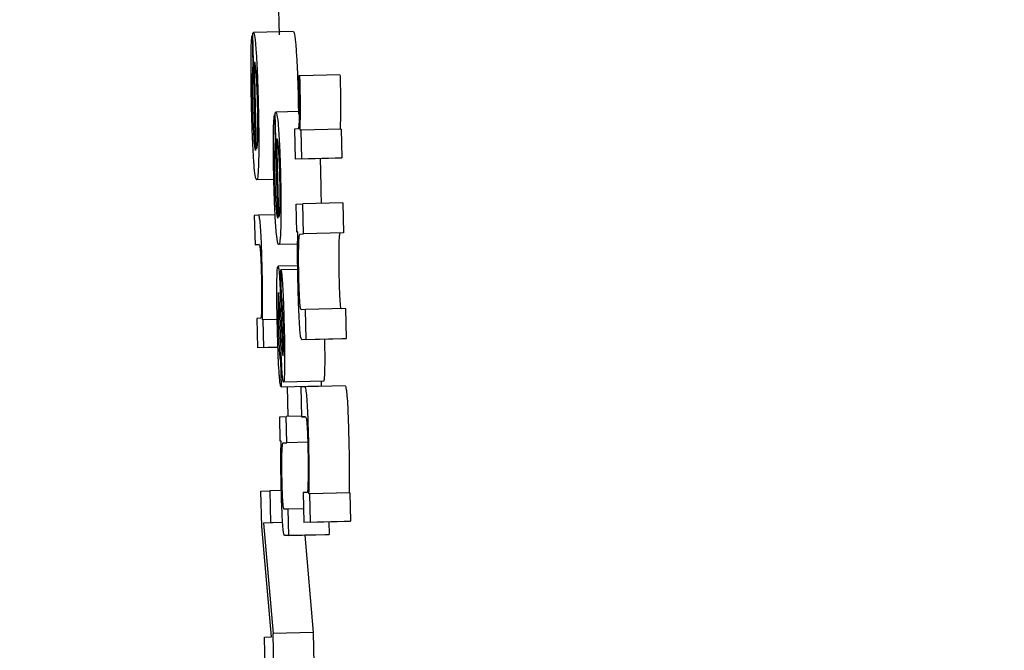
# Model space of a CAD drawing. Header units: inches. Extents: x 170 to 312, y 215 to 248.
# Tile 516 of 656: x 284.1453 to 284.1694, y 243.4549 to 243.4704. Entities that reach past the tile are written whole.
import ezdxf

# ---------------------------------------------------------------- set-up
doc = ezdxf.new("R2010")
doc.units = ezdxf.units.IN
doc.header["$LTSCALE"] = 0.25
doc.header["$MEASUREMENT"] = 0
doc.layers.add('ANNOTATIONS', color=1, linetype='Continuous')
doc.layers.add('MOTOR RH', color=7, linetype='Continuous')
doc.styles.add('ARIAL', font='arial.ttf', dxfattribs={"height": 0.09375})
doc.dimstyles.new('STANDARD$0', dxfattribs={"dimtxt": 0.09375, "dimasz": 0.09375, "dimexe": 0.03125, "dimexo": 0.046875, "dimgap": 0.09, "dimtad": 0, "dimtih": 1, "dimtoh": 1, "dimdec": 4, "dimzin": 0, "dimdsep": 46, "dimtxsty": 'ARIAL', "dimcen": 0.09, "dimadec": 0, "dimazin": 0, "dimtfac": 1, "dimtdec": 4, "dimtofl": 0, "dimtmove": 0, "dimatfit": 1, "dimfxl": 1, "dimtolj": 1, "dimtzin": 0, "dimarcsym": 0})

# ---------------------------------------------------------------- blocks, each defined once
blk = doc.blocks.new('*D63')
at = {"layer": 'ANNOTATIONS', "color": 0, "lineweight": -2, "transparency": 16777216}
for p, q in [((283.942864, 244.125047), (285.788826, 244.125047)), ((285.757576, 244.031297), (285.757576, 242.331666)), ((285.757576, 240.197174), (285.757576, 241.896805)), ((285.027051, 240.103424), (285.788826, 240.103424))]:
    blk.add_line(p, q, dxfattribs=at)
at = {"layer": 'ANNOTATIONS', "color": 0, "transparency": 16777216}
for points in [[(285.741951, 244.031297), (285.773201, 244.031297), (285.757576, 244.125047)], [(285.741951, 240.197174), (285.773201, 240.197174), (285.757576, 240.103424)]]:
    blk.add_solid(points, dxfattribs=at)
at = {"layer": 'defpoints', "color": 0, "transparency": 16777216}
for p in [(283.895989, 244.125047), (284.980176, 240.103424), (285.757576, 240.103424)]:
    blk.add_point(p, dxfattribs=at)
at = {"layer": 'ANNOTATIONS', "color": 0, "transparency": 16777216, "insert": (285.757576, 242.114236), "char_height": 0.09375, "attachment_point": 5, "style": 'ARIAL'}
blk.add_mtext('\\A1;OPENING\\PHEIGHT', dxfattribs=at)
blk = doc.blocks.new('*D64')
at = {"layer": 'ANNOTATIONS', "color": 0, "lineweight": -2, "transparency": 16777216}
for p, q in [((283.942864, 244.96103), (286.443815, 244.96103)), ((286.412565, 244.86728), (286.412565, 242.749657)), ((286.412565, 240.197174), (286.412565, 242.314797)), ((285.947395, 240.103424), (286.443815, 240.103424))]:
    blk.add_line(p, q, dxfattribs=at)
at = {"layer": 'ANNOTATIONS', "color": 0, "transparency": 16777216}
for points in [[(286.39694, 244.86728), (286.42819, 244.86728), (286.412565, 244.96103)], [(286.39694, 240.197174), (286.42819, 240.197174), (286.412565, 240.103424)]]:
    blk.add_solid(points, dxfattribs=at)
at = {"layer": 'defpoints', "color": 0, "transparency": 16777216}
for p in [(283.895989, 244.96103), (285.90052, 240.103424), (286.412565, 240.103424)]:
    blk.add_point(p, dxfattribs=at)
at = {"layer": 'ANNOTATIONS', "color": 0, "transparency": 16777216, "insert": (286.412565, 242.532227), "char_height": 0.09375, "attachment_point": 5, "style": 'ARIAL'}
blk.add_mtext('\\A1;TOTAL\\PHEIGHT', dxfattribs=at)

msp = doc.modelspace()

# ---------------------------------------------------------------- linework, layer by layer
at = {"layer": 'MOTOR RH'}
for p, q in [((284.15163, 243.470944), (284.151651, 243.469999)), ((284.151005, 243.469984), (284.150987, 243.469983)), ((284.150987, 243.469983), (284.151004, 243.469265)), ((284.151073, 243.467156), (284.151003, 243.470036)), ((284.152003, 243.470076), (284.15102, 243.470052)), ((284.151022, 243.469265), (284.151004, 243.469265)), ((284.151096, 243.467187), (284.151044, 243.469334)), ((284.15216, 243.468994), (284.15213, 243.468993)), ((284.153143, 243.469018), (284.15216, 243.468994)), ((284.152121, 243.468328), (284.152126, 243.468051)), ((284.151555, 243.468038), (284.151537, 243.468037)), ((284.151537, 243.468037), (284.151553, 243.467391)), ((284.151617, 243.465493), (284.151554, 243.468085)), ((284.152145, 243.468113), (284.151571, 243.468099)), ((284.152112, 243.467687), (284.152027, 243.467683)), ((284.152027, 243.467683), (284.152045, 243.466947)), ((284.152189, 243.46766), (284.152163, 243.467658)), ((284.153172, 243.467683), (284.152189, 243.46766)), ((284.152205, 243.466955), (284.152189, 243.46766)), ((284.153172, 243.467683), (284.153189, 243.466978)), ((284.151571, 243.467391), (284.151553, 243.467391)), ((284.15164, 243.465521), (284.151594, 243.467453)), ((284.153028, 243.46697), (284.152045, 243.466947)), ((284.152205, 243.466955), (284.152045, 243.466947)), ((284.152205, 243.466955), (284.153189, 243.466978)), ((284.153189, 243.466978), (284.153028, 243.46697)), ((284.151521, 243.466448), (284.1511, 243.466438)), ((284.152072, 243.465839), (284.152232, 243.465846)), ((284.152088, 243.465156), (284.152072, 243.465839)), ((284.153215, 243.46587), (284.152232, 243.465846)), ((284.15225, 243.46511), (284.152232, 243.465846)), ((284.153215, 243.46587), (284.153233, 243.465134)), ((284.151553, 243.465577), (284.151147, 243.465568)), ((284.151147, 243.465568), (284.151042, 243.465563)), ((284.151042, 243.465563), (284.15106, 243.464844)), ((284.152113, 243.465157), (284.152088, 243.465156)), ((284.152167, 243.465106), (284.15225, 243.46511)), ((284.153233, 243.465134), (284.15225, 243.46511)), ((284.153233, 243.465134), (284.153151, 243.46513)), ((284.152104, 243.464858), (284.151642, 243.464847)), ((284.15106, 243.464844), (284.151161, 243.464849)), ((284.151161, 243.464847), (284.15106, 243.464844)), ((284.152106, 243.464328), (284.151623, 243.464317)), ((284.15169, 243.464229), (284.151695, 243.464229)), ((284.151705, 243.463582), (284.15169, 243.464229)), ((284.152108, 243.464239), (284.151695, 243.464229)), ((284.151696, 243.463188), (284.151712, 243.46271)), ((284.152294, 243.463254), (284.152191, 243.463249)), ((284.153277, 243.463278), (284.152294, 243.463254)), ((284.152312, 243.462518), (284.152294, 243.463254)), ((284.153277, 243.463278), (284.153295, 243.462541)), ((284.151201, 243.463038), (284.151103, 243.463034)), ((284.151103, 243.463034), (284.15112, 243.462316)), ((284.151261, 243.463004), (284.151241, 243.463003)), ((284.151604, 243.463012), (284.151261, 243.463004)), ((284.151277, 243.462323), (284.151261, 243.463004)), ((284.151694, 243.462416), (284.151669, 243.463119)), ((284.153191, 243.462537), (284.152208, 243.462513)), ((284.152312, 243.462518), (284.152208, 243.462513)), ((284.152312, 243.462518), (284.153295, 243.462541)), ((284.153295, 243.462541), (284.153191, 243.462537)), ((284.151623, 243.462328), (284.15112, 243.462316)), ((284.151277, 243.462323), (284.15112, 243.462316)), ((284.151277, 243.462323), (284.151622, 243.462331)), ((284.151683, 243.462004), (284.151698, 243.461358)), ((284.151741, 243.462131), (284.151745, 243.462118)), ((284.152742, 243.461495), (284.151758, 243.461471)), ((284.152679, 243.461493), (284.152681, 243.461381)), ((284.151698, 243.461358), (284.152681, 243.461381)), ((284.15185, 243.461361), (284.151866, 243.460629)), ((284.152286, 243.461357), (284.152179, 243.461353)), ((284.152179, 243.461353), (284.152197, 243.460616)), ((284.15327, 243.461381), (284.152286, 243.461357)), ((284.151665, 243.460621), (284.151822, 243.460628)), ((284.151679, 243.460022), (284.151665, 243.460621)), ((284.152196, 243.460637), (284.151822, 243.460628)), ((284.151837, 243.459982), (284.151822, 243.460628)), ((284.152197, 243.460616), (284.1523, 243.460621)), ((284.152301, 243.460619), (284.152197, 243.460616)), ((284.151703, 243.460023), (284.151679, 243.460022)), ((284.151757, 243.459978), (284.151837, 243.459982)), ((284.152352, 243.459994), (284.151837, 243.459982)), ((284.151205, 243.458792), (284.151419, 243.458802)), ((284.151226, 243.457928), (284.151205, 243.458792)), ((284.151704, 243.458809), (284.151419, 243.458802)), ((284.151419, 243.458802), (284.151438, 243.45802)), ((284.152342, 243.458765), (284.152241, 243.458761)), ((284.152241, 243.458761), (284.152259, 243.458024)), ((284.152403, 243.45873), (284.152383, 243.458729)), ((284.153386, 243.458753), (284.152403, 243.45873)), ((284.15242, 243.458032), (284.152403, 243.45873)), ((284.153386, 243.458753), (284.153403, 243.458055)), ((284.151876, 243.458353), (284.151776, 243.458348)), ((284.152251, 243.458362), (284.151876, 243.458353)), ((284.151892, 243.457706), (284.151876, 243.458353)), ((284.151462, 243.455216), (284.151226, 243.457928)), ((284.151736, 243.458023), (284.151269, 243.458012)), ((284.151438, 243.45802), (284.151269, 243.458012)), ((284.151269, 243.458012), (284.151503, 243.455301)), ((284.151736, 243.458027), (284.151438, 243.45802)), ((284.153242, 243.458048), (284.152259, 243.458024)), ((284.15242, 243.458032), (284.152259, 243.458024)), ((284.15242, 243.458032), (284.153403, 243.458055)), ((284.152868, 243.458039), (284.152875, 243.45773)), ((284.153403, 243.458055), (284.153242, 243.458048)), ((284.152774, 243.457725), (284.15179, 243.457702)), ((284.151892, 243.457706), (284.15179, 243.457702)), ((284.151892, 243.457706), (284.152875, 243.45773)), ((284.15228, 243.457713), (284.152487, 243.455324)), ((284.152875, 243.45773), (284.152774, 243.457725)), ((284.151291, 243.455208), (284.151462, 243.455216)), ((284.15131, 243.454426), (284.151291, 243.455208)), ((284.152487, 243.455324), (284.151503, 243.455301)), ((284.151524, 243.454436), (284.151503, 243.455301)), ((284.152487, 243.455324), (284.152505, 243.454552))]:
    msp.add_line(p, q, dxfattribs=at)
for points, knots in [([(284.150961, 243.469376), (284.150963, 243.469473), (284.150965, 243.469705), (284.150975, 243.469899), (284.150984, 243.469962), (284.150987, 243.469983)], [0, 0, 0, 0, 0.325081, 0.780277, 1, 1, 1, 1]), ([(284.151003, 243.470036), (284.151006, 243.47004), (284.151012, 243.470047), (284.151017, 243.47005), (284.15102, 243.470052)], [0, 0, 0, 0, 0.499984, 1, 1, 1, 1]), ([(284.15102, 243.470052), (284.151026, 243.470045), (284.151042, 243.470029), (284.151065, 243.469865), (284.151081, 243.46965), (284.151086, 243.469579)], [0, 0, 0, 0, 0.3014937, 0.7676036, 1, 1, 1, 1]), ([(284.152003, 243.470076), (284.152009, 243.470069), (284.152025, 243.470052), (284.152048, 243.469889), (284.152064, 243.469674), (284.152069, 243.469602)], [0, 0, 0, 0, 0.301457, 0.7674367, 1, 1, 1, 1]), ([(284.151086, 243.469579), (284.151094, 243.469452), (284.15111, 243.469198), (284.151127, 243.468734), (284.151135, 243.468432), (284.151138, 243.468305)], [0, 0, 0, 0, 0.365646, 0.73161, 1, 1, 1, 1]), ([(284.152069, 243.469602), (284.152077, 243.469475), (284.152093, 243.469222), (284.15211, 243.468758), (284.152118, 243.468456), (284.152121, 243.468328)], [0, 0, 0, 0, 0.365646, 0.731293, 1, 1, 1, 1]), ([(284.150974, 243.46823), (284.150971, 243.468364), (284.150964, 243.468691), (284.15096, 243.469087), (284.150961, 243.46931), (284.150961, 243.469376)], [0, 0, 0, 0, 0.3266874, 0.7983862, 1, 1, 1, 1]), ([(284.151004, 243.469265), (284.151001, 243.46922), (284.150996, 243.46913), (284.150992, 243.468998), (284.150991, 243.468932)], [0, 0, 0, 0, 0.495675, 1, 1, 1, 1]), ([(284.151044, 243.469334), (284.151053, 243.4693), (284.151066, 243.469247), (284.151085, 243.469032), (284.151099, 243.46878), (284.151108, 243.468515), (284.151113, 243.468352), (284.151114, 243.468285)], [0, 0, 0, 0, 0.3363816, 0.5262047, 0.7178095, 0.8828922, 1, 1, 1, 1]), ([(284.15213, 243.468993), (284.152131, 243.468967), (284.152133, 243.468915), (284.152135, 243.46883), (284.152136, 243.468772), (284.152137, 243.46874)], [0, 0, 0, 0, 0.308364, 0.618217, 1, 1, 1, 1]), ([(284.152168, 243.468722), (284.152167, 243.468767), (284.152164, 243.468859), (284.152161, 243.468949), (284.15216, 243.468994)], [0, 0, 0, 0, 0.497152, 1, 1, 1, 1]), ([(284.153143, 243.469018), (284.153145, 243.468973), (284.153147, 243.468883), (284.15315, 243.468791), (284.153151, 243.468745)], [0, 0, 0, 0, 0.497698, 1, 1, 1, 1]), ([(284.150991, 243.468932), (284.15099, 243.468892), (284.15099, 243.468797), (284.150991, 243.468685), (284.150991, 243.468621)], [0, 0, 0, 0, 0.424949, 1, 1, 1, 1]), ([(284.152137, 243.46874), (284.15214, 243.468611), (284.152145, 243.468379), (284.152146, 243.468079), (284.152143, 243.46795), (284.152141, 243.467888)], [0, 0, 0, 0, 0.390635, 0.706108, 1, 1, 1, 1]), ([(284.152163, 243.467658), (284.152167, 243.467772), (284.152173, 243.467949), (284.152175, 243.46831), (284.152171, 243.468563), (284.152168, 243.468701), (284.152168, 243.468722)], [0, 0, 0, 0, 0.4474086, 0.7000512, 0.9548561, 1, 1, 1, 1]), ([(284.153151, 243.468745), (284.153153, 243.468642), (284.153157, 243.468436), (284.153158, 243.468107), (284.153153, 243.467862), (284.153148, 243.467728), (284.153146, 243.467682)], [0, 0, 0, 0, 0.2225544, 0.4443163, 0.8082076, 1, 1, 1, 1]), ([(284.150991, 243.468621), (284.150991, 243.468587), (284.150992, 243.46852), (284.150994, 243.468394), (284.150996, 243.4683), (284.150998, 243.468242)], [0, 0, 0, 0, 0.273905, 0.548021, 1, 1, 1, 1]), ([(284.150998, 243.468242), (284.151, 243.46817), (284.151004, 243.467992), (284.151011, 243.467827), (284.151015, 243.467729)], [0, 0, 0, 0, 0.406432, 1, 1, 1, 1]), ([(284.151114, 243.468285), (284.151117, 243.468154), (284.151123, 243.467893), (284.151122, 243.467679), (284.151122, 243.467574)], [0, 0, 0, 0, 0.5050239, 1, 1, 1, 1]), ([(284.151138, 243.468305), (284.151142, 243.468095), (284.151151, 243.467673), (284.151152, 243.467221), (284.151149, 243.467016), (284.151148, 243.46696)], [0, 0, 0, 0, 0.417727, 0.838419, 1, 1, 1, 1]), ([(284.151027, 243.46692), (284.151019, 243.467047), (284.151004, 243.467301), (284.150986, 243.467777), (284.150977, 243.468091), (284.150974, 243.46823)], [0, 0, 0, 0, 0.358539, 0.716998, 1, 1, 1, 1]), ([(284.151511, 243.467491), (284.151512, 243.467583), (284.151516, 243.467807), (284.151526, 243.467969), (284.151535, 243.468023), (284.151537, 243.468037)], [0, 0, 0, 0, 0.3362023, 0.8199208, 1, 1, 1, 1]), ([(284.151554, 243.468085), (284.151557, 243.468088), (284.151563, 243.468095), (284.151568, 243.468098), (284.151571, 243.468099)], [0, 0, 0, 0, 0.5000014, 1, 1, 1, 1]), ([(284.151571, 243.468099), (284.151577, 243.468094), (284.151593, 243.468078), (284.151616, 243.467925), (284.151632, 243.467726), (284.151636, 243.467674)], [0, 0, 0, 0, 0.305625, 0.818281, 1, 1, 1, 1]), ([(284.152141, 243.467888), (284.152139, 243.467841), (284.152132, 243.467697), (284.15212, 243.467691), (284.152112, 243.467687)], [0, 0, 0, 0, 0.324441, 1, 1, 1, 1]), ([(284.151015, 243.467729), (284.151017, 243.46767), (284.151025, 243.46752), (284.151033, 243.467416), (284.151037, 243.467352)], [0, 0, 0, 0, 0.396496, 1, 1, 1, 1]), ([(284.151122, 243.467574), (284.15112, 243.467508), (284.151117, 243.467332), (284.151106, 243.467239), (284.151098, 243.467198), (284.151096, 243.467187)], [0, 0, 0, 0, 0.298257, 0.802726, 1, 1, 1, 1]), ([(284.151636, 243.467674), (284.151643, 243.467565), (284.151657, 243.467347), (284.151674, 243.466928), (284.151682, 243.466648), (284.151685, 243.466527)], [0, 0, 0, 0, 0.361652, 0.724722, 1, 1, 1, 1]), ([(284.151037, 243.467352), (284.151042, 243.467308), (284.151055, 243.467197), (284.151066, 243.467171), (284.151073, 243.467156)], [0, 0, 0, 0, 0.396656, 1, 1, 1, 1]), ([(284.15152, 243.466459), (284.151518, 243.466579), (284.151512, 243.466861), (284.151509, 243.46722), (284.15151, 243.467419), (284.151511, 243.467491)], [0, 0, 0, 0, 0.319614, 0.752422, 1, 1, 1, 1]), ([(284.151553, 243.467391), (284.15155, 243.467351), (284.151545, 243.46727), (284.151541, 243.467151), (284.151539, 243.467091)], [0, 0, 0, 0, 0.496225, 1, 1, 1, 1]), ([(284.151594, 243.467453), (284.151604, 243.467412), (284.151619, 243.467356), (284.151639, 243.467095), (284.15165, 243.466865), (284.151657, 243.466658), (284.15166, 243.466542), (284.151661, 243.466509)], [0, 0, 0, 0, 0.4513252, 0.6192426, 0.7883937, 0.9402902, 1, 1, 1, 1]), ([(284.151539, 243.467091), (284.151539, 243.46705), (284.151538, 243.466966), (284.151538, 243.466863), (284.151539, 243.466811)], [0, 0, 0, 0, 0.48992, 1, 1, 1, 1]), ([(284.1511, 243.466438), (284.151088, 243.466455), (284.151067, 243.466484), (284.151041, 243.466724), (284.15103, 243.466889), (284.151027, 243.46692)], [0, 0, 0, 0, 0.524455, 0.909823, 1, 1, 1, 1]), ([(284.151148, 243.46696), (284.151145, 243.466864), (284.151139, 243.466626), (284.151121, 243.466463), (284.151106, 243.466446), (284.1511, 243.466438)], [0, 0, 0, 0, 0.276497, 0.692174, 1, 1, 1, 1]), ([(284.151539, 243.466811), (284.151539, 243.466781), (284.151539, 243.466722), (284.151541, 243.466608), (284.151543, 243.466523), (284.151544, 243.46647)], [0, 0, 0, 0, 0.273145, 0.544563, 1, 1, 1, 1]), ([(284.152656, 243.466962), (284.152656, 243.466945), (284.152662, 243.466817), (284.152665, 243.466674), (284.152668, 243.466551)], [0, 0, 0, 0, 0.133057, 1, 1, 1, 1]), ([(284.152668, 243.466551), (284.152672, 243.466372), (284.152678, 243.466123), (284.152678, 243.465915), (284.152678, 243.465857)], [0, 0, 0, 0, 0.718927, 1, 1, 1, 1]), ([(284.151571, 243.465281), (284.151563, 243.46539), (284.151549, 243.465607), (284.151531, 243.466038), (284.151524, 243.466329), (284.15152, 243.466459)], [0, 0, 0, 0, 0.3551464, 0.711492, 1, 1, 1, 1]), ([(284.151544, 243.46647), (284.151546, 243.466403), (284.15155, 243.466241), (284.151556, 243.466094), (284.15156, 243.466008)], [0, 0, 0, 0, 0.415649, 1, 1, 1, 1]), ([(284.151661, 243.466509), (284.151663, 243.466402), (284.151668, 243.466186), (284.151668, 243.465976), (284.151667, 243.465883), (284.151667, 243.465869)], [0, 0, 0, 0, 0.457278, 0.918633, 1, 1, 1, 1]), ([(284.151685, 243.466527), (284.151688, 243.466353), (284.151696, 243.466002), (284.151696, 243.465586), (284.151693, 243.465392), (284.151691, 243.465317)], [0, 0, 0, 0, 0.37758, 0.756772, 1, 1, 1, 1]), ([(284.15156, 243.466008), (284.151563, 243.46595), (284.15157, 243.465814), (284.151577, 243.465722), (284.151582, 243.46567)], [0, 0, 0, 0, 0.423583, 1, 1, 1, 1]), ([(284.151667, 243.465869), (284.151665, 243.465816), (284.151662, 243.465658), (284.151651, 243.465571), (284.151643, 243.465533), (284.15164, 243.465521)], [0, 0, 0, 0, 0.261186, 0.769915, 1, 1, 1, 1]), ([(284.151582, 243.46567), (284.151587, 243.465629), (284.151599, 243.465528), (284.15161, 243.465506), (284.151617, 243.465493)], [0, 0, 0, 0, 0.40088, 1, 1, 1, 1]), ([(284.151235, 243.464265), (284.151231, 243.464429), (284.151223, 243.464712), (284.151208, 243.465084), (284.151191, 243.465351), (284.151169, 243.46554), (284.151155, 243.465557), (284.151147, 243.465568)], [0, 0, 0, 0, 0.2190927, 0.3779747, 0.537624, 0.7204572, 1, 1, 1, 1]), ([(284.151642, 243.464847), (284.151634, 243.464853), (284.151616, 243.46487), (284.151591, 243.465027), (284.151574, 243.465236), (284.151571, 243.465281)], [0, 0, 0, 0, 0.338026, 0.857297, 1, 1, 1, 1]), ([(284.151691, 243.465317), (284.151689, 243.465232), (284.151681, 243.465006), (284.151663, 243.464868), (284.151648, 243.464853), (284.151642, 243.464847)], [0, 0, 0, 0, 0.266225, 0.712062, 1, 1, 1, 1]), ([(284.152114, 243.463875), (284.15211, 243.464079), (284.152103, 243.464423), (284.152102, 243.46484), (284.152107, 243.465048), (284.152111, 243.465135), (284.152113, 243.465157)], [0, 0, 0, 0, 0.386141, 0.648648, 0.910631, 1, 1, 1, 1]), ([(284.152145, 243.465059), (284.152148, 243.465074), (284.152156, 243.465104), (284.152163, 243.465106), (284.152167, 243.465106)], [0, 0, 0, 0, 0.496889, 1, 1, 1, 1]), ([(284.153151, 243.46513), (284.153147, 243.465129), (284.153139, 243.465127), (284.153132, 243.465098), (284.153128, 243.465083)], [0, 0, 0, 0, 0.498234, 1, 1, 1, 1]), ([(284.152135, 243.46403), (284.152133, 243.464138), (284.152128, 243.464355), (284.152128, 243.464652), (284.152131, 243.464794), (284.152133, 243.464866)], [0, 0, 0, 0, 0.327345, 0.655339, 1, 1, 1, 1]), ([(284.152133, 243.464866), (284.152134, 243.464904), (284.152137, 243.464992), (284.152142, 243.465035), (284.152145, 243.465059)], [0, 0, 0, 0, 0.4337311, 1, 1, 1, 1]), ([(284.153116, 243.46489), (284.153114, 243.464788), (284.15311, 243.464618), (284.153113, 243.464302), (284.153117, 243.464126), (284.153118, 243.464054)], [0, 0, 0, 0, 0.465157, 0.781136, 1, 1, 1, 1]), ([(284.153128, 243.465083), (284.153126, 243.465065), (284.153121, 243.465025), (284.153118, 243.464939), (284.153116, 243.46489)], [0, 0, 0, 0, 0.434179, 1, 1, 1, 1]), ([(284.151161, 243.464849), (284.151166, 243.464842), (284.151175, 243.464832), (284.151189, 243.464713), (284.151199, 243.464552), (284.151209, 243.464331), (284.151213, 243.464174), (284.151215, 243.464084)], [0, 0, 0, 0, 0.3080054, 0.4810743, 0.655956, 0.8048282, 1, 1, 1, 1]), ([(284.151245, 243.463637), (284.151245, 243.463719), (284.151243, 243.46392), (284.151238, 243.464136), (284.151235, 243.464265)], [0, 0, 0, 0, 0.405587, 1, 1, 1, 1]), ([(284.151596, 243.463925), (284.151598, 243.464019), (284.151602, 243.464209), (284.151613, 243.464307), (284.151621, 243.464315), (284.151623, 243.464317)], [0, 0, 0, 0, 0.413962, 0.829398, 1, 1, 1, 1]), ([(284.151623, 243.464317), (284.151625, 243.464315), (284.15163, 243.464312), (284.151635, 243.464285), (284.151638, 243.46427)], [0, 0, 0, 0, 0.4382391, 1, 1, 1, 1]), ([(284.151638, 243.46427), (284.151643, 243.464237), (284.151651, 243.46418), (284.15166, 243.464052), (284.151664, 243.463978), (284.151664, 243.463964)], [0, 0, 0, 0, 0.525855, 0.914886, 1, 1, 1, 1]), ([(284.151695, 243.464229), (284.151701, 243.464212), (284.151711, 243.464177), (284.151726, 243.464004), (284.151734, 243.463868), (284.151737, 243.463826)], [0, 0, 0, 0, 0.406089, 0.813396, 1, 1, 1, 1]), ([(284.151215, 243.464084), (284.151217, 243.463979), (284.151221, 243.463768), (284.151222, 243.463511), (284.15122, 243.46338), (284.151219, 243.463324)], [0, 0, 0, 0, 0.3643587, 0.7277583, 1, 1, 1, 1]), ([(284.151607, 243.462843), (284.151603, 243.463044), (284.151595, 243.463386), (284.151594, 243.463745), (284.151596, 243.463887), (284.151596, 243.463925)], [0, 0, 0, 0, 0.5114703, 0.8704871, 1, 1, 1, 1]), ([(284.151664, 243.463964), (284.151668, 243.463885), (284.15168, 243.463643), (284.151689, 243.463371), (284.151696, 243.463188)], [0, 0, 0, 0, 0.327157, 1, 1, 1, 1]), ([(284.152157, 243.463447), (284.152154, 243.463502), (284.152148, 243.463611), (284.152141, 243.46382), (284.152137, 243.46396), (284.152135, 243.46403)], [0, 0, 0, 0, 0.336811, 0.671679, 1, 1, 1, 1]), ([(284.153118, 243.464054), (284.153121, 243.463953), (284.153126, 243.463779), (284.153134, 243.463581), (284.153139, 243.4635), (284.15314, 243.463471)], [0, 0, 0, 0, 0.473824, 0.81486, 1, 1, 1, 1]), ([(284.151635, 243.46367), (284.151633, 243.463665), (284.151628, 243.463654), (284.151624, 243.463568), (284.151623, 243.463491), (284.151623, 243.463461)], [0, 0, 0, 0, 0.376735, 0.75512, 1, 1, 1, 1]), ([(284.151642, 243.463642), (284.151641, 243.463647), (284.15164, 243.463656), (284.151637, 243.463667), (284.151636, 243.463669), (284.151635, 243.46367)], [0, 0, 0, 0, 0.30515, 0.610689, 1, 1, 1, 1]), ([(284.151737, 243.463826), (284.151742, 243.463736), (284.151753, 243.463515), (284.151765, 243.463158), (284.151771, 243.46291), (284.151774, 243.462824)], [0, 0, 0, 0, 0.308402, 0.757953, 1, 1, 1, 1]), ([(284.152152, 243.462875), (284.152146, 243.462984), (284.152134, 243.463201), (284.152122, 243.463562), (284.152116, 243.463787), (284.152114, 243.463875)], [0, 0, 0, 0, 0.378734, 0.755848, 1, 1, 1, 1]), ([(284.151241, 243.463003), (284.151243, 243.463097), (284.151246, 243.463287), (284.151245, 243.463519), (284.151245, 243.463637)], [0, 0, 0, 0, 0.49402, 1, 1, 1, 1]), ([(284.151623, 243.463461), (284.151623, 243.463392), (284.151623, 243.463216), (284.151628, 243.463006), (284.151631, 243.462878)], [0, 0, 0, 0, 0.38972, 1, 1, 1, 1]), ([(284.151653, 243.463518), (284.151652, 243.463541), (284.151649, 243.463582), (284.151645, 243.463619), (284.151643, 243.463634), (284.151642, 243.463642)], [0, 0, 0, 0, 0.374711, 0.683416, 1, 1, 1, 1]), ([(284.151669, 243.463119), (284.151667, 243.463188), (284.151662, 243.463328), (284.151656, 243.463454), (284.151653, 243.463518)], [0, 0, 0, 0, 0.495165, 1, 1, 1, 1]), ([(284.151725, 243.463438), (284.151724, 243.463462), (284.151719, 243.463516), (284.151712, 243.463555), (284.151708, 243.463573), (284.151705, 243.463582)], [0, 0, 0, 0, 0.269056, 0.63067, 1, 1, 1, 1]), ([(284.151739, 243.463162), (284.151736, 243.463243), (284.151731, 243.463345), (284.151727, 243.463422), (284.151725, 243.463438)], [0, 0, 0, 0, 0.7818268, 1, 1, 1, 1]), ([(284.152191, 243.463249), (284.152185, 243.463255), (284.152175, 243.463264), (284.152163, 243.463363), (284.152159, 243.463429), (284.152157, 243.463447)], [0, 0, 0, 0, 0.616543, 0.890756, 1, 1, 1, 1]), ([(284.15314, 243.463471), (284.153144, 243.463428), (284.153153, 243.463318), (284.153164, 243.463279), (284.153172, 243.463275), (284.153175, 243.463273)], [0, 0, 0, 0, 0.2817263, 0.7195279, 1, 1, 1, 1]), ([(284.151219, 243.463324), (284.151217, 243.463243), (284.151214, 243.463105), (284.151206, 243.463042), (284.151202, 243.463039), (284.151201, 243.463038)], [0, 0, 0, 0, 0.537436, 0.912204, 1, 1, 1, 1]), ([(284.15175, 243.462799), (284.151748, 243.46286), (284.151745, 243.462984), (284.151741, 243.463102), (284.151739, 243.463162)], [0, 0, 0, 0, 0.492608, 1, 1, 1, 1]), ([(284.151648, 243.461739), (284.151642, 243.461848), (284.151628, 243.462099), (284.151616, 243.462502), (284.151609, 243.462761), (284.151607, 243.462843)], [0, 0, 0, 0, 0.345576, 0.79104, 1, 1, 1, 1]), ([(284.151631, 243.462878), (284.151634, 243.462727), (284.15164, 243.462506), (284.151649, 243.462324), (284.151652, 243.462265)], [0, 0, 0, 0, 0.680142, 1, 1, 1, 1]), ([(284.151712, 243.46271), (284.151715, 243.462626), (284.15172, 243.462477), (284.151727, 243.462308), (284.151731, 243.462238), (284.151732, 243.462221)], [0, 0, 0, 0, 0.493031, 0.876415, 1, 1, 1, 1]), ([(284.151756, 243.462304), (284.151756, 243.462369), (284.151756, 243.462518), (284.151752, 243.462697), (284.15175, 243.462799)], [0, 0, 0, 0, 0.431657, 1, 1, 1, 1]), ([(284.151774, 243.462824), (284.151778, 243.46263), (284.151785, 243.462301), (284.151786, 243.461978), (284.151784, 243.461855), (284.151784, 243.461833)], [0, 0, 0, 0, 0.5404, 0.915571, 1, 1, 1, 1]), ([(284.152208, 243.462513), (284.1522, 243.462521), (284.152186, 243.462535), (284.152167, 243.462666), (284.152156, 243.462813), (284.152152, 243.462875)], [0, 0, 0, 0, 0.470168, 0.777244, 1, 1, 1, 1]), ([(284.152763, 243.462526), (284.152764, 243.462442), (284.152769, 243.462224), (284.152769, 243.462002), (284.152768, 243.461879), (284.152767, 243.461856)], [0, 0, 0, 0, 0.339086, 0.8786883, 1, 1, 1, 1]), ([(284.151652, 243.462265), (284.151655, 243.462218), (284.151662, 243.462106), (284.151673, 243.462032), (284.15168, 243.462013), (284.151683, 243.462004)], [0, 0, 0, 0, 0.290648, 0.692123, 1, 1, 1, 1]), ([(284.151718, 243.461813), (284.151715, 243.461886), (284.151706, 243.462074), (284.151698, 243.462286), (284.151694, 243.462416)], [0, 0, 0, 0, 0.390652, 1, 1, 1, 1]), ([(284.151732, 243.462221), (284.151732, 243.46221), (284.151734, 243.462186), (284.151737, 243.462154), (284.15174, 243.46214), (284.151741, 243.462131)], [0, 0, 0, 0, 0.2266826, 0.5339393, 1, 1, 1, 1]), ([(284.151745, 243.462118), (284.151747, 243.462123), (284.151751, 243.462132), (284.151755, 243.462207), (284.151756, 243.462275), (284.151756, 243.462304)], [0, 0, 0, 0, 0.368473, 0.738417, 1, 1, 1, 1]), ([(284.151698, 243.461358), (284.15169, 243.46137), (284.151677, 243.461391), (284.151659, 243.461568), (284.151651, 243.4617), (284.151648, 243.461739)], [0, 0, 0, 0, 0.500408, 0.851158, 1, 1, 1, 1]), ([(284.151743, 243.46152), (284.151738, 243.461558), (284.151729, 243.461621), (284.151721, 243.461759), (284.151718, 243.461813)], [0, 0, 0, 0, 0.616495, 1, 1, 1, 1]), ([(284.151784, 243.461833), (284.151783, 243.46175), (284.151779, 243.461584), (284.151769, 243.461484), (284.151761, 243.461475), (284.151758, 243.461471)], [0, 0, 0, 0, 0.377368, 0.755038, 1, 1, 1, 1]), ([(284.152767, 243.461856), (284.152766, 243.461773), (284.152762, 243.461608), (284.152752, 243.461508), (284.152745, 243.461499), (284.152742, 243.461495)], [0, 0, 0, 0, 0.377397, 0.755073, 1, 1, 1, 1]), ([(284.151758, 243.461471), (284.151756, 243.461473), (284.151751, 243.461476), (284.151746, 243.461505), (284.151743, 243.46152)], [0, 0, 0, 0, 0.4952764, 1, 1, 1, 1]), ([(284.152377, 243.460022), (284.152372, 243.46019), (284.152365, 243.46048), (284.152349, 243.460862), (284.152331, 243.461136), (284.152309, 243.46133), (284.152295, 243.461347), (284.152286, 243.461357)], [0, 0, 0, 0, 0.219109, 0.377959, 0.537685, 0.720499, 1, 1, 1, 1]), ([(284.15327, 243.461381), (284.153279, 243.46137), (284.153293, 243.461352), (284.153315, 243.461148), (284.153332, 243.460878), (284.153348, 243.460496), (284.153355, 243.460214), (284.15336, 243.460046)], [0, 0, 0, 0, 0.294652, 0.462608, 0.631835, 0.780672, 1, 1, 1, 1]), ([(284.1523, 243.460621), (284.152306, 243.460614), (284.152315, 243.460603), (284.152329, 243.460481), (284.15234, 243.460316), (284.15235, 243.46009), (284.152354, 243.459929), (284.152356, 243.459837)], [0, 0, 0, 0, 0.308018, 0.481035, 0.655938, 0.804539, 1, 1, 1, 1]), ([(284.151702, 243.458897), (284.151699, 243.459045), (284.151693, 243.459313), (284.151692, 243.459659), (284.151696, 243.459886), (284.151701, 243.459982), (284.151703, 243.460023)], [0, 0, 0, 0, 0.30866, 0.558994, 0.808794, 1, 1, 1, 1]), ([(284.152387, 243.459378), (284.152386, 243.459462), (284.152384, 243.459668), (284.15238, 243.45989), (284.152377, 243.460022)], [0, 0, 0, 0, 0.4030699, 1, 1, 1, 1]), ([(284.15336, 243.460046), (284.153362, 243.459957), (284.153367, 243.459736), (284.153369, 243.459527), (284.15337, 243.459402)], [0, 0, 0, 0, 0.401426, 1, 1, 1, 1]), ([(284.151723, 243.459768), (284.151724, 243.459801), (284.151727, 243.459879), (284.151732, 243.459916), (284.151735, 243.459937)], [0, 0, 0, 0, 0.426761, 1, 1, 1, 1]), ([(284.151735, 243.459937), (284.151738, 243.45995), (284.151745, 243.459976), (284.151753, 243.459978), (284.151757, 243.459978)], [0, 0, 0, 0, 0.497421, 1, 1, 1, 1]), ([(284.152356, 243.459837), (284.152358, 243.459729), (284.152363, 243.459513), (284.152363, 243.45925), (284.152361, 243.459115), (284.15236, 243.459058)], [0, 0, 0, 0, 0.364196, 0.727405, 1, 1, 1, 1]), ([(284.151723, 243.459033), (284.151721, 243.459121), (284.151717, 243.459297), (284.151717, 243.459565), (284.15172, 243.459693), (284.151723, 243.459768)], [0, 0, 0, 0, 0.292854, 0.586796, 1, 1, 1, 1]), ([(284.152383, 243.458729), (284.152385, 243.458825), (284.152388, 243.459019), (284.152387, 243.459258), (284.152387, 243.459378)], [0, 0, 0, 0, 0.493971, 1, 1, 1, 1]), ([(284.15337, 243.459402), (284.153371, 243.45927), (284.153371, 243.459032), (284.153368, 243.458838), (284.153366, 243.458752)], [0, 0, 0, 0, 0.557292, 1, 1, 1, 1]), ([(284.15236, 243.459058), (284.152358, 243.458974), (284.152355, 243.458833), (284.152347, 243.458769), (284.152343, 243.458766), (284.152342, 243.458765)], [0, 0, 0, 0, 0.5376, 0.912212, 1, 1, 1, 1]), ([(284.151736, 243.458019), (284.151731, 243.458108), (284.151721, 243.458286), (284.151709, 243.458605), (284.151704, 243.45881), (284.151702, 243.458897)], [0, 0, 0, 0, 0.364892, 0.729069, 1, 1, 1, 1]), ([(284.151743, 243.458522), (284.15174, 243.458567), (284.151735, 243.458657), (284.151728, 243.458841), (284.151725, 243.458968), (284.151723, 243.459033)], [0, 0, 0, 0, 0.3282868, 0.6562761, 1, 1, 1, 1]), ([(284.151776, 243.458348), (284.151769, 243.458353), (284.15176, 243.458361), (284.151748, 243.458455), (284.151744, 243.45851), (284.151743, 243.458522)], [0, 0, 0, 0, 0.646439, 0.924932, 1, 1, 1, 1]), ([(284.15179, 243.457702), (284.151782, 243.457709), (284.151769, 243.457721), (284.15175, 243.457835), (284.15174, 243.457968), (284.151736, 243.458019)], [0, 0, 0, 0, 0.475142, 0.796456, 1, 1, 1, 1])]:
    msp.add_open_spline(points, degree=3, knots=knots, dxfattribs=at)

# ---------------------------------------------------------------- dimensions: what is measured, and where the dimension line sits
at = {"layer": 'ANNOTATIONS'}
for base, p1, p2, text, picture, middle in [((286.412565, 240.103424), (283.895989, 244.96103), (285.90052, 240.103424), 'TOTAL\\PHEIGHT', '*D64', (286.412565, 242.532227)), ((285.757576, 240.103424), (283.895989, 244.125047), (284.980176, 240.103424), 'OPENING\\PHEIGHT', '*D63', (285.757576, 242.114236))]:
    dim = msp.add_linear_dim(base=base, p1=p1, p2=p2, angle=90, text=text, dimstyle='STANDARD$0', dxfattribs=at)
    dim.commit()
    dim.dimension.update_dxf_attribs({"geometry": picture, "text_midpoint": middle})

doc.saveas('drawing.dxf')
